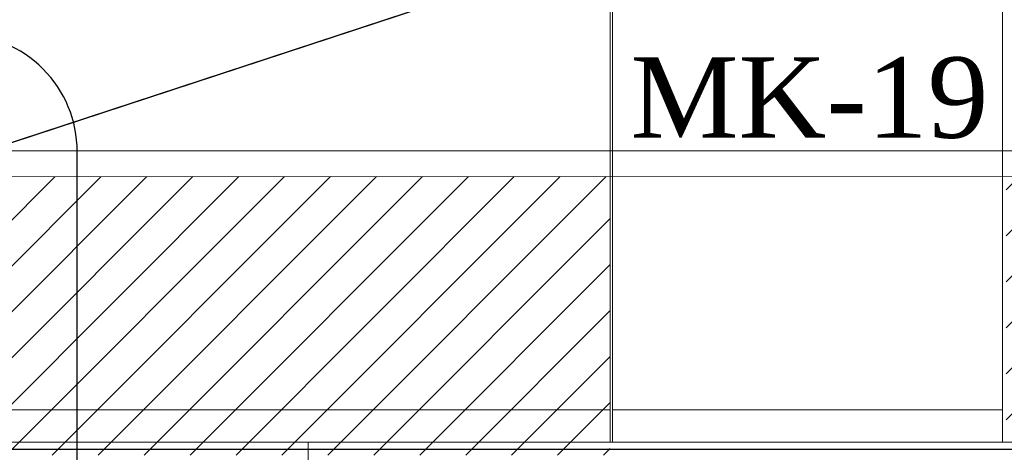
# Model space of a CAD drawing. Extents: x 3940905 to 4145695, y 925352 to 1109797.
# Tile 1008 of 1056: x 4065724 to 4066482, y 1099254 to 1099587. Entities that reach past the tile are written whole.
import ezdxf

# ---------------------------------------------------------------- set-up
doc = ezdxf.new("R2010")
doc.units = 0
doc.header["$LTSCALE"] = 750
doc.header["$MEASUREMENT"] = 0
doc.linetypes.add('DASHED', pattern=[0.75, 0.5, -0.25])
doc.layers.add('CKD Equipments', color=252, linetype='CONTINUOUS', lineweight=0)
doc.layers.add('CKD-Electrical Text', color=7, linetype='CONTINUOUS', lineweight=25)
doc.layers.add('CKD-Hood', color=1, linetype='CONTINUOUS')
doc.layers.add('PDF_A - TEXT', color=7, linetype='CONTINUOUS')
doc.styles.add('CKD_Dimension Text', font='BOOKOS.TTF')

msp = doc.modelspace()

# ---------------------------------------------------------------- hatches: boundary and pattern name
at = {"layer": 'CKD Equipments'}
h = msp.add_hatch(dxfattribs=at)
h.set_pattern_fill('ANSI31', color=256, scale=200)
h.set_pattern_definition([(45, (4065163.663, 1099231.718), (-17.67767, 17.67767), [])])
h.paths.add_polyline_path([(4066178.75, 1099465.95), (4066178.79, 1099251.74), (4065184.02, 1099251.56), (4065184.02, 1099465.77)])
h.paths.add_polyline_path([(4068017.02, 1099252.07), (4066483.73, 1099251.8), (4066483.69, 1099466.01), (4068017.02, 1099466.28)])

# ---------------------------------------------------------------- linework, layer by layer
at = {"layer": 'CKD Equipments', "color": 252, "true_color": 0x989898}
for p, q in [((4066178.74, 1099261.74), (4066178.74, 1100101.79)), ((4066180.47, 1100101.79), (4066180.47, 1099261.74)), ((4066480.67, 1100101.79), (4066480.67, 1099261.74)), ((4065163.66, 1099286.67), (4066178.74, 1099286.67)), ((4066180.47, 1099286.67), (4066480.67, 1099286.67)), ((4065163.66, 1099261.74), (4066178.74, 1099261.74)), ((4066180.47, 1099261.74), (4066480.67, 1099261.74))]:
    msp.add_line(p, q, dxfattribs=at)
at = {"layer": 'CKD Equipments'}
for p, q in [((4065163.66, 1099485.62), (4068033.53, 1099486.12)), ((4065184.02, 1099465.77), (4068017.02, 1099466.28))]:
    msp.add_line(p, q, dxfattribs=at)
at = {"layer": 'CKD Equipments', "linetype": 'DASHED', "ltscale": 25}
for p, q in [((4068033.53, 1099261.74), (4065946.17, 1099261.74)), ((4065946.17, 1099261.74), (4065946.17, 1098819.58))]:
    msp.add_line(p, q, dxfattribs=at)
at = {"layer": 'CKD-Electrical Text', "color": 7, "linetype": 'Continuous', "elevation": -22563.75}
msp.add_lwpolyline([(4064767.84, 1099485.21), (4064767.84, 1099030.96, 0.414214), (4064857.76, 1098941.05), (4065678.59, 1098941.05, 0.414214), (4065768.5, 1099030.96), (4065768.5, 1099485.21, 0.414214), (4065678.59, 1099575.12), (4064857.76, 1099575.12, 0.414214)], format="xyb", close=True, dxfattribs=at)
at = {"layer": 'CKD-Hood', "linetype": 'DASHED', "const_width": 1}
msp.add_lwpolyline([(4064999.44, 1100306.29), (4068199.44, 1100306.29), (4068199.44, 1099256.29), (4064999.44, 1099256.29), (4064999.44, 1100306.29), (4068199.44, 1099256.29), (4064999.44, 1099256.29), (4068199.44, 1100306.29)], dxfattribs=at)

# ---------------------------------------------------------------- texts
at = {"layer": 'PDF_A - TEXT', "insert": (4066194.37, 1099557.77), "char_height": 61.963, "width": 1204.0964, "attachment_point": 1, "style": 'CKD_Dimension Text'}
msp.add_mtext('MK-19', dxfattribs=at)

doc.saveas('drawing.dxf')
